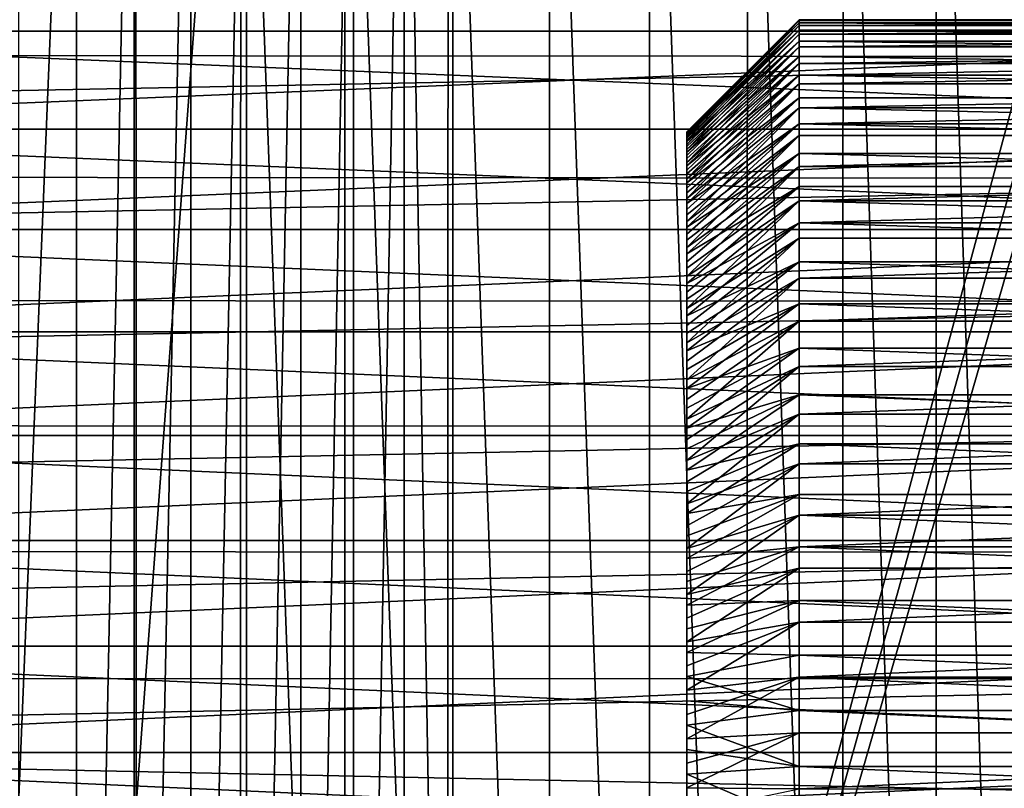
# Model space of a CAD drawing. Header units: metres. Extents: x -46 to 104, y -30 to 30.
# Tile 492 of 656: x 53.89 to 58.27, y 0.08 to 3.5. Entities that reach past the tile are written whole.
import ezdxf

# ---------------------------------------------------------------- set-up
doc = ezdxf.new("R2010")
doc.units = ezdxf.units.M
doc.layers.add('solid_26_000_502_XXX', color=7, linetype='CONTINUOUS')

msp = doc.modelspace()

# ---------------------------------------------------------------- linework, layer by layer
at = {"layer": 'solid_26_000_502_XXX'}
for points in [[(40.470669, -7.284587, 312.490692), (40.470669, 7.284587, 312.490692), (54.407833, 6.304637, 313.955566)], [(40.470669, -7.284587, 312.490692), (54.407833, 6.304637, 313.955566), (54.408039, 0, 313.955566)], [(54.14299, 6.284177, 318.963745), (53.885139, 6.304641, 318.928162), (53.885403, 0, 318.928192)], [(54.144535, -6.284054, 318.96402), (54.14299, 6.284177, 318.963745), (53.885403, 0, 318.928192)], [(54.144535, -6.284054, 318.96402), (54.399666, 6.263662, 319.016449), (54.14299, 6.284177, 318.963745)], [(54.875011, 6.273528, 314.017059), (54.408039, 0, 313.955566), (54.407833, 6.304637, 313.955566)], [(54.871288, -6.273777, 314.016449), (54.408039, 0, 313.955566), (54.875011, 6.273528, 314.017059)], [(55.335068, -6.242723, 314.102203), (54.871288, -6.273777, 314.016449), (54.875011, 6.273528, 314.017059)], [(55.335068, -6.242723, 314.102203), (54.875011, 6.273528, 314.017059), (55.338753, 6.242476, 314.102997)], [(54.144535, -6.284054, 318.96402), (54.401192, -6.263539, 319.016815), (54.399666, 6.263662, 319.016449)], [(54.401192, -6.263539, 319.016815), (54.652317, 6.243325, 319.085846), (54.399666, 6.263662, 319.016449)], [(54.401192, -6.263539, 319.016815), (54.65382, -6.243204, 319.086304), (54.652317, 6.243325, 319.085846)], [(54.65382, -6.243204, 319.086304), (54.899834, 6.223255, 319.1716), (54.652317, 6.243325, 319.085846)], [(54.65382, -6.243204, 319.086304), (54.901299, -6.223135, 319.17215), (54.899834, 6.223255, 319.1716)], [(54.901299, -6.223135, 319.17215), (55.14122, 6.203533, 319.273376), (54.899834, 6.223255, 319.1716)], [(55.793705, -6.211841, 314.212158), (55.335068, -6.242723, 314.102203), (55.338753, 6.242476, 314.102997)], [(55.793705, -6.211841, 314.212158), (55.338753, 6.242476, 314.102997), (55.797348, 6.211595, 314.213135)], [(54.901299, -6.223135, 319.17215), (55.142647, -6.203415, 319.274048), (55.14122, 6.203533, 319.273376)], [(55.142647, -6.203415, 319.274048), (55.375519, 6.184237, 319.390808), (55.14122, 6.203533, 319.273376)], [(55.142647, -6.203415, 319.274048), (55.3769, -6.184124, 319.391541), (55.375519, 6.184237, 319.390808)], [(55.3769, -6.184124, 319.391541), (55.601688, 6.165453, 319.523346), (55.375519, 6.184237, 319.390808)], [(56.245914, -6.181216, 314.345947), (55.793705, -6.211841, 314.212158), (55.797348, 6.211595, 314.213135)], [(56.245914, -6.181216, 314.345947), (55.797348, 6.211595, 314.213135), (56.249496, 6.180973, 314.347107)], [(56.690483, -6.150931, 314.503235), (56.245914, -6.181216, 314.345947), (56.249496, 6.180973, 314.347107)], [(56.690483, -6.150931, 314.503235), (56.249496, 6.180973, 314.347107), (56.694004, 6.150691, 314.504608)], [(55.3769, -6.184124, 319.391541), (55.603016, -6.165342, 319.52417), (55.601688, 6.165453, 319.523346)], [(55.601688, 6.165453, 319.523346), (55.818401, -6.147289, 319.670197), (55.818401, 6.147289, 319.670197)], [(55.603016, -6.165342, 319.52417), (55.818401, -6.147289, 319.670197), (55.601688, 6.165453, 319.523346)], [(59.05619, 5.904927, 322.022583), (55.818401, 6.147289, 319.670197), (55.818401, -6.147289, 319.670197)], [(57.126232, -6.121066, 314.683624), (56.690483, -6.150931, 314.503235), (56.694004, 6.150691, 314.504608)], [(57.126232, -6.121066, 314.683624), (56.694004, 6.150691, 314.504608), (57.129677, 6.120829, 314.68515)], [(57.551994, -6.091701, 314.886597), (57.126232, -6.121066, 314.683624), (57.129677, 6.120829, 314.68515)], [(57.551994, -6.091701, 314.886597), (57.129677, 6.120829, 314.68515), (57.555351, 6.091468, 314.888306)], [(57.966621, -6.062914, 315.111664), (57.551994, -6.091701, 314.886597), (57.555351, 6.091468, 314.888306)], [(57.966621, -6.062914, 315.111664), (57.555351, 6.091468, 314.888306), (57.969887, 6.062686, 315.113556)], [(58.368938, -6.034788, 315.358185), (57.966621, -6.062914, 315.111664), (57.969887, 6.062686, 315.113556)], [(58.368938, -6.034788, 315.358185), (57.969887, 6.062686, 315.113556), (58.372105, 6.034566, 315.360229)], [(59.175964, 5.893589, 322.109619), (59.05619, 5.904927, 322.022583), (55.818401, -6.147289, 319.670197)], [(59.2952, 5.877554, 322.196228), (59.175964, 5.893589, 322.109619), (55.818401, -6.147289, 319.670197)], [(59.2952, -5.877554, 322.196228), (59.2952, 5.877554, 322.196228), (55.818401, -6.147289, 319.670197)], [(61.599998, 3.86481, 288.237152), (34.599998, 3.352572, 288.049622), (34.599998, 3.886484, 288.245758)], [(61.599998, 3.86481, 307.762848), (34.599998, 3.886484, 307.754242), (34.599998, 3.352572, 307.950378)], [(61.599998, 3.86481, 288.237152), (61.599998, 3.333746, 288.043274), (34.599998, 3.352572, 288.049622)], [(61.599998, 3.333746, 307.956726), (61.599998, 3.86481, 307.762848), (34.599998, 3.352572, 307.950378)], [(61.599998, 3.873288, 290.65918), (51.099998, 3.873268, 290.65918), (51.099998, 3.447912, 290.450043)], [(61.599998, 3.447927, 290.450043), (61.599998, 3.873288, 290.65918), (51.099998, 3.447912, 290.450043)], [(61.599998, 3.873288, 305.34082), (61.599998, 3.447927, 305.549957), (51.099998, 3.873268, 305.34082)], [(61.599998, 3.447927, 305.549957), (51.099998, 3.447912, 305.549957), (51.099998, 3.873268, 305.34082)], [(57.359383, 3.4992, 297.925171), (56.859383, 2.998948, 297.920624), (56.859383, 2.999843, 298.030243)], [(57.359383, 3.484922, 297.675476), (56.859383, 2.998948, 297.920624), (57.359383, 3.4992, 297.925171)], [(57.359383, 3.4992, 297.925171), (56.859383, 2.999843, 298.030243), (56.859383, 2.996737, 298.139862)], [(57.359383, 3.4992, 297.925171), (56.859383, 2.996737, 298.139862), (57.359383, 3.495621, 298.175018)], [(57.359383, 3.495621, 298.175018), (56.859383, 2.996737, 298.139862), (56.859383, 2.989609, 298.24939)], [(57.359383, 3.495621, 298.175018), (56.859383, 2.989609, 298.24939), (56.859383, 2.9785, 298.358521)], [(57.359383, 3.495621, 298.175018), (56.859383, 2.9785, 298.358521), (57.359383, 3.474269, 298.423615)], [(57.359383, 3.484922, 297.675476), (56.859383, 2.985194, 297.702301), (56.859383, 2.994066, 297.81131)], [(57.359383, 3.45291, 297.427795), (56.859383, 2.985194, 297.702301), (57.359383, 3.484922, 297.675476)], [(57.359383, 3.484922, 297.675476), (56.859383, 2.994066, 297.81131), (56.859383, 2.998948, 297.920624)], [(57.359383, 3.474269, 298.423615), (56.859383, 2.9785, 298.358521), (56.859383, 2.963431, 298.46701)], [(57.359383, 3.474269, 298.423615), (56.859383, 2.963431, 298.46701), (56.859383, 2.944421, 298.574799)], [(57.359383, 3.474269, 298.423615), (56.859383, 2.944421, 298.574799), (57.359383, 3.435158, 298.670593)], [(57.359383, 3.4992, 297.925171), (63.017422, 3.499198, 297.925079), (63.017422, 3.484937, 297.675629)], [(57.359383, 3.484922, 297.675476), (57.359383, 3.4992, 297.925171), (63.017422, 3.484937, 297.675629)], [(57.359383, 3.4992, 297.925171), (63.017422, 3.495628, 298.174896), (63.017422, 3.499198, 297.925079)], [(57.359383, 3.4992, 297.925171), (57.359383, 3.495621, 298.175018), (63.017422, 3.495628, 298.174896)], [(57.359383, 3.474269, 298.423615), (63.017422, 3.474245, 298.423828), (63.017422, 3.495628, 298.174896)], [(57.359383, 3.495621, 298.175018), (57.359383, 3.474269, 298.423615), (63.017422, 3.495628, 298.174896)], [(57.359383, 3.484922, 297.675476), (63.017422, 3.484937, 297.675629), (63.017422, 3.452917, 297.427856)], [(57.359383, 3.45291, 297.427795), (57.359383, 3.484922, 297.675476), (63.017422, 3.452917, 297.427856)], [(57.359383, 3.474269, 298.423615), (57.359383, 3.435158, 298.670593), (63.017422, 3.474245, 298.423828)], [(57.359383, 3.435158, 298.670593), (63.017422, 3.435158, 298.670593), (63.017422, 3.474245, 298.423828)], [(61.599998, 3.447927, 290.450043), (51.099998, 3.447912, 290.450043), (51.099998, 3.011379, 290.265564)], [(61.599998, 3.011394, 290.265564), (61.599998, 3.447927, 290.450043), (51.099998, 3.011379, 290.265564)], [(61.599998, 3.447927, 305.549957), (61.599998, 3.011394, 305.734436), (51.099998, 3.447912, 305.549957)], [(61.599998, 3.011394, 305.734436), (51.099998, 3.011379, 305.734436), (51.099998, 3.447912, 305.549957)], [(57.359383, 3.45291, 297.427795), (56.859383, 2.955484, 297.485107), (56.859383, 2.972329, 297.593506)], [(57.359383, 3.403346, 297.183167), (56.859383, 2.955484, 297.485107), (57.359383, 3.45291, 297.427795)], [(57.359383, 3.45291, 297.427795), (56.859383, 2.972329, 297.593506), (56.859383, 2.985194, 297.702301)], [(57.359383, 3.435158, 298.670593), (56.859383, 2.944421, 298.574799), (56.859383, 2.921494, 298.681824)], [(57.359383, 3.435158, 298.670593), (56.859383, 2.921494, 298.681824), (57.359383, 3.378515, 298.914124)], [(57.359383, 3.45291, 297.427795), (63.017422, 3.452917, 297.427856), (63.017422, 3.403302, 297.182983)], [(57.359383, 3.403346, 297.183167), (57.359383, 3.45291, 297.427795), (63.017422, 3.403302, 297.182983)], [(57.359383, 3.378515, 298.914124), (63.017422, 3.378566, 298.91394), (63.017422, 3.435158, 298.670593)], [(57.359383, 3.435158, 298.670593), (57.359383, 3.378515, 298.914124), (63.017422, 3.435158, 298.670593)], [(57.359383, 3.403346, 297.183167), (56.859383, 2.909943, 297.270477), (56.859383, 2.93468, 297.377411)], [(57.359383, 3.336324, 296.9422), (56.859383, 2.909943, 297.270477), (57.359383, 3.403346, 297.183167)], [(57.359383, 3.403346, 297.183167), (56.859383, 2.93468, 297.377411), (56.859383, 2.955484, 297.485107)], [(57.359383, 3.378515, 298.914124), (56.859383, 2.921494, 298.681824), (56.859383, 2.89466, 298.787994)], [(57.359383, 3.378515, 298.914124), (56.859383, 2.89466, 298.787994), (56.859383, 2.863914, 298.89328)], [(57.359383, 3.378515, 298.914124), (56.859383, 2.863914, 298.89328), (57.359383, 3.304804, 299.152496)], [(57.359383, 3.403346, 297.183167), (63.017422, 3.403302, 297.182983), (63.017422, 3.336345, 296.942261)], [(57.359383, 3.336324, 296.9422), (57.359383, 3.403346, 297.183167), (63.017422, 3.336345, 296.942261)], [(57.359383, 3.304804, 299.152496), (63.017422, 3.304758, 299.152649), (63.017422, 3.378566, 298.91394)], [(57.359383, 3.378515, 298.914124), (57.359383, 3.304804, 299.152496), (63.017422, 3.378566, 298.91394)], [(61.599998, 3.333746, 288.043274), (34.599998, 2.809074, 287.882721), (34.599998, 3.352572, 288.049622)], [(61.599998, 3.333746, 307.956726), (34.599998, 3.352572, 307.950378), (34.599998, 2.809074, 308.117279)], [(61.599998, 3.333746, 288.043274), (61.599998, 2.793018, 287.878296), (34.599998, 2.809074, 287.882721)], [(61.599998, 2.793018, 308.121704), (61.599998, 3.333746, 307.956726), (34.599998, 2.809074, 308.117279)], [(57.359383, 3.336324, 296.9422), (56.859383, 2.848976, 297.06015), (56.859383, 2.881377, 297.164734)], [(57.359383, 3.252322, 296.706787), (56.859383, 2.848976, 297.06015), (57.359383, 3.336324, 296.9422)], [(57.359383, 3.336324, 296.9422), (56.859383, 2.881377, 297.164734), (56.859383, 2.909943, 297.270477)], [(57.359383, 3.336324, 296.9422), (63.017422, 3.336345, 296.942261), (63.017422, 3.252387, 296.70694)], [(57.359383, 3.252322, 296.706787), (57.359383, 3.336324, 296.9422), (63.017422, 3.252387, 296.70694)], [(57.359383, 3.304804, 299.152496), (56.859383, 2.863914, 298.89328), (56.859383, 2.829327, 298.997437)], [(57.359383, 3.304804, 299.152496), (56.859383, 2.829327, 298.997437), (56.859383, 2.790976, 299.100189)], [(57.359383, 3.304804, 299.152496), (56.859383, 2.790976, 299.100189), (57.359383, 3.214154, 299.385345)], [(57.359383, 3.304804, 299.152496), (57.359383, 3.214154, 299.385345), (63.017422, 3.304758, 299.152649)], [(57.359383, 3.214154, 299.385345), (63.017422, 3.21411, 299.385468), (63.017422, 3.304758, 299.152649)], [(57.359383, 3.252322, 296.706787), (56.859383, 2.772858, 296.854889), (56.859383, 2.812804, 296.956848)], [(57.359383, 3.151937, 296.478394), (56.859383, 2.772858, 296.854889), (57.359383, 3.252322, 296.706787)], [(57.359383, 3.252322, 296.706787), (56.859383, 2.812804, 296.956848), (56.859383, 2.848976, 297.06015)], [(57.359383, 3.252322, 296.706787), (63.017422, 3.252387, 296.70694), (63.017422, 3.151855, 296.47821)], [(57.359383, 3.151937, 296.478394), (57.359383, 3.252322, 296.706787), (63.017422, 3.151855, 296.47821)], [(57.359383, 3.214154, 299.385345), (56.859383, 2.790976, 299.100189), (56.859383, 2.748914, 299.201447)], [(57.359383, 3.214154, 299.385345), (56.859383, 2.748914, 299.201447), (56.859383, 2.703285, 299.300873)], [(57.359383, 3.214154, 299.385345), (56.859383, 2.703285, 299.300873), (57.359383, 3.107008, 299.611359)], [(57.359383, 3.214154, 299.385345), (57.359383, 3.107008, 299.611359), (63.017422, 3.21411, 299.385468)], [(57.359383, 3.107008, 299.611359), (63.017422, 3.107083, 299.611237), (63.017422, 3.21411, 299.385468)], [(57.359383, 3.151937, 296.478394), (56.859383, 2.681774, 296.655365), (56.859383, 2.729177, 296.754395)], [(57.359383, 3.035285, 296.257294), (56.859383, 2.681774, 296.655365), (57.359383, 3.151937, 296.478394)], [(57.359383, 3.151937, 296.478394), (56.859383, 2.729177, 296.754395), (56.859383, 2.772858, 296.854889)], [(57.359383, 3.035285, 296.257294), (57.359383, 3.151937, 296.478394), (63.017422, 3.151855, 296.47821)], [(57.359383, 3.035285, 296.257294), (63.017422, 3.151855, 296.47821), (63.017422, 3.035262, 296.257233)], [(57.359383, 3.107008, 299.611359), (56.859383, 2.703285, 299.300873), (56.859383, 2.65406, 299.39856)], [(57.359383, 3.107008, 299.611359), (56.859383, 2.65406, 299.39856), (56.859383, 2.601226, 299.494507)], [(57.359383, 3.107008, 299.611359), (56.859383, 2.601226, 299.494507), (57.359383, 2.9842, 299.828796)], [(57.359383, 3.107008, 299.611359), (63.017422, 2.984223, 299.828766), (63.017422, 3.107083, 299.611237)], [(57.359383, 3.107008, 299.611359), (57.359383, 2.9842, 299.828796), (63.017422, 2.984223, 299.828766)], [(57.359383, 3.035285, 296.257294), (56.859383, 2.576372, 296.463013), (56.859383, 2.63084, 296.558228)], [(57.359383, 2.903094, 296.044983), (56.859383, 2.576372, 296.463013), (57.359383, 3.035285, 296.257294)], [(57.359383, 3.035285, 296.257294), (56.859383, 2.63084, 296.558228), (56.859383, 2.681774, 296.655365)], [(57.359383, 3.035285, 296.257294), (63.017422, 3.035262, 296.257233), (63.017422, 2.903202, 296.045166)], [(57.359383, 2.903094, 296.044983), (57.359383, 3.035285, 296.257294), (63.017422, 2.903202, 296.045166)], [(61.599998, 3.011394, 290.265564), (51.099998, 3.011379, 290.265564), (51.099998, 2.564754, 290.106201)], [(61.599998, 2.564769, 290.106201), (61.599998, 3.011394, 290.265564), (51.099998, 2.564754, 290.106201)], [(61.599998, 3.011394, 305.734436), (61.599998, 2.564769, 305.893799), (51.099998, 3.011379, 305.734436)], [(61.599998, 2.564769, 305.893799), (51.099998, 2.564754, 305.893799), (51.099998, 3.011379, 305.734436)], [(56.859383, 2.790976, 299.100189), (56.859383, 2.999843, 298.030243), (56.859383, 2.998948, 297.920624)], [(56.859383, 2.829327, 298.997437), (56.859383, 2.996737, 298.139862), (56.859383, 2.999843, 298.030243)], [(56.859383, 2.790976, 299.100189), (56.859383, 2.829327, 298.997437), (56.859383, 2.999843, 298.030243)], [(56.859383, 2.748914, 299.201447), (56.859383, 2.998948, 297.920624), (56.859383, 2.994066, 297.81131)], [(56.859383, 2.748914, 299.201447), (56.859383, 2.790976, 299.100189), (56.859383, 2.998948, 297.920624)], [(56.859383, 2.863914, 298.89328), (56.859383, 2.989609, 298.24939), (56.859383, 2.996737, 298.139862)], [(56.859383, 2.829327, 298.997437), (56.859383, 2.863914, 298.89328), (56.859383, 2.996737, 298.139862)], [(56.859383, 2.703285, 299.300873), (56.859383, 2.994066, 297.81131), (56.859383, 2.985194, 297.702301)], [(56.859383, 2.703285, 299.300873), (56.859383, 2.748914, 299.201447), (56.859383, 2.994066, 297.81131)], [(56.859383, 2.89466, 298.787994), (56.859383, 2.9785, 298.358521), (56.859383, 2.989609, 298.24939)], [(56.859383, 2.863914, 298.89328), (56.859383, 2.89466, 298.787994), (56.859383, 2.989609, 298.24939)], [(56.859383, 2.65406, 299.39856), (56.859383, 2.985194, 297.702301), (56.859383, 2.972329, 297.593506)], [(56.859383, 2.65406, 299.39856), (56.859383, 2.703285, 299.300873), (56.859383, 2.985194, 297.702301)], [(57.359383, 2.9842, 299.828796), (56.859383, 2.601226, 299.494507), (56.859383, 2.544849, 299.588623)], [(57.359383, 2.9842, 299.828796), (56.859383, 2.544849, 299.588623), (56.859383, 2.485067, 299.680603)], [(57.359383, 2.9842, 299.828796), (56.859383, 2.485067, 299.680603), (57.359383, 2.846264, 300.036865)], [(57.359383, 2.846264, 300.036865), (63.017422, 2.846157, 300.037018), (63.017422, 2.984223, 299.828766)], [(57.359383, 2.9842, 299.828796), (57.359383, 2.846264, 300.036865), (63.017422, 2.984223, 299.828766)], [(56.859383, 2.921494, 298.681824), (56.859383, 2.963431, 298.46701), (56.859383, 2.9785, 298.358521)], [(56.859383, 2.89466, 298.787994), (56.859383, 2.921494, 298.681824), (56.859383, 2.9785, 298.358521)], [(56.859383, 2.601226, 299.494507), (56.859383, 2.972329, 297.593506), (56.859383, 2.955484, 297.485107)], [(56.859383, 2.601226, 299.494507), (56.859383, 2.65406, 299.39856), (56.859383, 2.972329, 297.593506)], [(56.859383, 2.921494, 298.681824), (56.859383, 2.944421, 298.574799), (56.859383, 2.963431, 298.46701)], [(56.859383, 2.544849, 299.588623), (56.859383, 2.955484, 297.485107), (56.859383, 2.93468, 297.377411)], [(56.859383, 2.544849, 299.588623), (56.859383, 2.601226, 299.494507), (56.859383, 2.955484, 297.485107)], [(56.859383, 2.485067, 299.680603), (56.859383, 2.93468, 297.377411), (56.859383, 2.909943, 297.270477)], [(56.859383, 2.485067, 299.680603), (56.859383, 2.544849, 299.588623), (56.859383, 2.93468, 297.377411)], [(56.859383, 2.421927, 299.770386), (56.859383, 2.909943, 297.270477), (56.859383, 2.881377, 297.164734)], [(56.859383, 2.421927, 299.770386), (56.859383, 2.485067, 299.680603), (56.859383, 2.909943, 297.270477)], [(57.359383, 2.903094, 296.044983), (56.859383, 2.457501, 296.279327), (56.859383, 2.518595, 296.370056)], [(57.359383, 2.756398, 295.843079), (56.859383, 2.457501, 296.279327), (57.359383, 2.903094, 296.044983)], [(57.359383, 2.903094, 296.044983), (56.859383, 2.518595, 296.370056), (56.859383, 2.576372, 296.463013)], [(57.359383, 2.903094, 296.044983), (63.017422, 2.903202, 296.045166), (63.017422, 2.756348, 295.843018)], [(57.359383, 2.756398, 295.843079), (57.359383, 2.903094, 296.044983), (63.017422, 2.756348, 295.843018)], [(56.859383, 2.355688, 299.857605), (56.859383, 2.881377, 297.164734), (56.859383, 2.848976, 297.06015)], [(56.859383, 2.355688, 299.857605), (56.859383, 2.421927, 299.770386), (56.859383, 2.881377, 297.164734)], [(56.859383, 2.286331, 299.942352), (56.859383, 2.848976, 297.06015), (56.859383, 2.812804, 296.956848)], [(56.859383, 2.286331, 299.942352), (56.859383, 2.355688, 299.857605), (56.859383, 2.848976, 297.06015)], [(61.599998, 2.793018, 287.878296), (34.599998, 2.257179, 287.745483), (34.599998, 2.809074, 287.882721)], [(61.599998, 2.793018, 308.121704), (34.599998, 2.809074, 308.117279), (34.599998, 2.257179, 308.254517)], [(57.359383, 2.846264, 300.036865), (56.859383, 2.485067, 299.680603), (56.859383, 2.421927, 299.770386)], [(57.359383, 2.846264, 300.036865), (56.859383, 2.421927, 299.770386), (56.859383, 2.355688, 299.857605)], [(57.359383, 2.846264, 300.036865), (56.859383, 2.355688, 299.857605), (57.359383, 2.693542, 300.234924)], [(56.859383, 2.213971, 300.024445), (56.859383, 2.812804, 296.956848), (56.859383, 2.772858, 296.854889)], [(56.859383, 2.213971, 300.024445), (56.859383, 2.286331, 299.942352), (56.859383, 2.812804, 296.956848)], [(57.359383, 2.846264, 300.036865), (57.359383, 2.693542, 300.234924), (63.017422, 2.846157, 300.037018)], [(57.359383, 2.693542, 300.234924), (63.017422, 2.693587, 300.234863), (63.017422, 2.846157, 300.037018)], [(61.599998, 2.793018, 287.878296), (61.599998, 2.244193, 287.742645), (34.599998, 2.257179, 287.745483)], [(61.599998, 2.244193, 308.257355), (61.599998, 2.793018, 308.121704), (34.599998, 2.257179, 308.254517)], [(56.859383, 2.13861, 300.103882), (56.859383, 2.772858, 296.854889), (56.859383, 2.729177, 296.754395)], [(56.859383, 2.13861, 300.103882), (56.859383, 2.213971, 300.024445), (56.859383, 2.772858, 296.854889)], [(57.359383, 2.756398, 295.843079), (56.859383, 2.325352, 296.104553), (56.859383, 2.39309, 296.190826)], [(57.359383, 2.595547, 295.652008), (56.859383, 2.325352, 296.104553), (57.359383, 2.756398, 295.843079)], [(57.359383, 2.756398, 295.843079), (56.859383, 2.39309, 296.190826), (56.859383, 2.457501, 296.279327)], [(56.859383, 2.060333, 300.180603), (56.859383, 2.729177, 296.754395), (56.859383, 2.681774, 296.655365)], [(56.859383, 2.060333, 300.180603), (56.859383, 2.13861, 300.103882), (56.859383, 2.729177, 296.754395)], [(57.359383, 2.595547, 295.652008), (57.359383, 2.756398, 295.843079), (63.017422, 2.756348, 295.843018)], [(57.359383, 2.595547, 295.652008), (63.017422, 2.756348, 295.843018), (63.017422, 2.595448, 295.651886)], [(57.359383, 2.693542, 300.234924), (56.859383, 2.355688, 299.857605), (56.859383, 2.286331, 299.942352)], [(57.359383, 2.693542, 300.234924), (56.859383, 2.286331, 299.942352), (56.859383, 2.213971, 300.024445)], [(57.359383, 2.693542, 300.234924), (56.859383, 2.213971, 300.024445), (57.359383, 2.527169, 300.421448)], [(56.859383, 1.979167, 300.254517), (56.859383, 2.681774, 296.655365), (56.859383, 2.63084, 296.558228)], [(56.859383, 1.979167, 300.254517), (56.859383, 2.060333, 300.180603), (56.859383, 2.681774, 296.655365)], [(57.359383, 2.693542, 300.234924), (63.017422, 2.527291, 300.421326), (63.017422, 2.693587, 300.234863)], [(57.359383, 2.693542, 300.234924), (57.359383, 2.527169, 300.421448), (63.017422, 2.527291, 300.421326)], [(56.859383, 1.895449, 300.325348), (56.859383, 2.63084, 296.558228), (56.859383, 2.576372, 296.463013)], [(56.859383, 1.895449, 300.325348), (56.859383, 1.979167, 300.254517), (56.859383, 2.63084, 296.558228)], [(57.359383, 2.595547, 295.652008), (56.859383, 2.180595, 295.939667), (56.859383, 2.254524, 296.020844)], [(57.359383, 2.421229, 295.472626), (56.859383, 2.180595, 295.939667), (57.359383, 2.595547, 295.652008)], [(57.359383, 2.595547, 295.652008), (56.859383, 2.254524, 296.020844), (56.859383, 2.325352, 296.104553)], [(57.359383, 2.595547, 295.652008), (63.017422, 2.595448, 295.651886), (63.017422, 2.421322, 295.472717)], [(57.359383, 2.421229, 295.472626), (57.359383, 2.595547, 295.652008), (63.017422, 2.421322, 295.472717)], [(61.599998, 2.564769, 290.106201), (51.099998, 2.564754, 290.106201), (51.099998, 2.110002, 289.972687)], [(61.599998, 2.110012, 289.972687), (61.599998, 2.564769, 290.106201), (51.099998, 2.110002, 289.972687)], [(61.599998, 2.564769, 305.893799), (61.599998, 2.110012, 306.027313), (51.099998, 2.564754, 305.893799)], [(61.599998, 2.110012, 306.027313), (51.099998, 2.110002, 306.027313), (51.099998, 2.564754, 305.893799)], [(56.859383, 1.80917, 300.393097), (56.859383, 2.576372, 296.463013), (56.859383, 2.518595, 296.370056)], [(56.859383, 1.80917, 300.393097), (56.859383, 1.895449, 300.325348), (56.859383, 2.576372, 296.463013)], [(57.359383, 2.527169, 300.421448), (56.859383, 2.213971, 300.024445), (56.859383, 2.13861, 300.103882)], [(57.359383, 2.527169, 300.421448), (56.859383, 2.13861, 300.103882), (56.859383, 2.060333, 300.180603)], [(57.359383, 2.527169, 300.421448), (56.859383, 2.060333, 300.180603), (57.359383, 2.348255, 300.595337)], [(56.859383, 1.720671, 300.457489), (56.859383, 2.518595, 296.370056), (56.859383, 2.457501, 296.279327)], [(56.859383, 1.720671, 300.457489), (56.859383, 1.80917, 300.393097), (56.859383, 2.518595, 296.370056)], [(57.359383, 2.348255, 300.595337), (63.017422, 2.348116, 300.595459), (63.017422, 2.527291, 300.421326)], [(57.359383, 2.527169, 300.421448), (57.359383, 2.348255, 300.595337), (63.017422, 2.527291, 300.421326)], [(56.859383, 1.629939, 300.518585), (56.859383, 2.457501, 296.279327), (56.859383, 2.39309, 296.190826)], [(56.859383, 1.629939, 300.518585), (56.859383, 1.720671, 300.457489), (56.859383, 2.457501, 296.279327)], [(57.359383, 2.421229, 295.472626), (56.859383, 2.024434, 295.786041), (56.859383, 2.103891, 295.861389)], [(57.359383, 2.234771, 295.306335), (56.859383, 2.024434, 295.786041), (57.359383, 2.421229, 295.472626)], [(57.359383, 2.421229, 295.472626), (56.859383, 2.103891, 295.861389), (56.859383, 2.180595, 295.939667)], [(57.359383, 2.421229, 295.472626), (63.017422, 2.421322, 295.472717), (63.017422, 2.234858, 295.306427)], [(57.359383, 2.234771, 295.306335), (57.359383, 2.421229, 295.472626), (63.017422, 2.234858, 295.306427)], [(56.859383, 1.536973, 300.576385), (56.859383, 2.39309, 296.190826), (56.859383, 2.325352, 296.104553)], [(56.859383, 1.536973, 300.576385), (56.859383, 1.629939, 300.518585), (56.859383, 2.39309, 296.190826)], [(57.359383, 2.348255, 300.595337), (56.859383, 2.060333, 300.180603), (56.859383, 1.979167, 300.254517)], [(57.359383, 2.348255, 300.595337), (56.859383, 1.979167, 300.254517), (56.859383, 1.895449, 300.325348)], [(57.359383, 2.348255, 300.595337), (56.859383, 1.895449, 300.325348), (57.359383, 2.157013, 300.756317)], [(56.859383, 1.441758, 300.630829), (56.859383, 2.325352, 296.104553), (56.859383, 2.254524, 296.020844)], [(56.859383, 1.441758, 300.630829), (56.859383, 1.536973, 300.576385), (56.859383, 2.325352, 296.104553)], [(57.359383, 2.348255, 300.595337), (57.359383, 2.157013, 300.756317), (63.017422, 2.348116, 300.595459)], [(57.359383, 2.157013, 300.756317), (63.017422, 2.156976, 300.756348), (63.017422, 2.348116, 300.595459)], [(61.599998, 2.244193, 287.742645), (34.599998, 1.698677, 287.638306), (34.599998, 2.257179, 287.745483)], [(61.599998, 2.244193, 308.257355), (34.599998, 2.257179, 308.254517), (34.599998, 1.698677, 308.361694)], [(61.599998, 2.244193, 287.742645), (61.599998, 1.688862, 287.636719), (34.599998, 1.698677, 287.638306)], [(61.599998, 1.688862, 308.363281), (61.599998, 2.244193, 308.257355), (34.599998, 1.698677, 308.361694)], [(56.859383, 1.344645, 300.681763), (56.859383, 2.254524, 296.020844), (56.859383, 2.180595, 295.939667)], [(56.859383, 1.344645, 300.681763), (56.859383, 1.441758, 300.630829), (56.859383, 2.254524, 296.020844)], [(57.359383, 2.234771, 295.306335), (56.859383, 1.857618, 295.644318), (56.859383, 1.942342, 295.713684)], [(57.359383, 2.037166, 295.153961), (56.859383, 1.857618, 295.644318), (57.359383, 2.234771, 295.306335)], [(57.359383, 2.234771, 295.306335), (56.859383, 1.942342, 295.713684), (56.859383, 2.024434, 295.786041)], [(57.359383, 2.234771, 295.306335), (63.017422, 2.234858, 295.306427), (63.017422, 2.037006, 295.153839)], [(57.359383, 2.037166, 295.153961), (57.359383, 2.234771, 295.306335), (63.017422, 2.037006, 295.153839)], [(56.859383, 1.245617, 300.729187), (56.859383, 2.180595, 295.939667), (56.859383, 2.103891, 295.861389)], [(56.859383, 1.245617, 300.729187), (56.859383, 1.344645, 300.681763), (56.859383, 2.180595, 295.939667)], [(57.359383, 2.157013, 300.756317), (56.859383, 1.895449, 300.325348), (56.859383, 1.80917, 300.393097)], [(57.359383, 2.157013, 300.756317), (56.859383, 1.80917, 300.393097), (56.859383, 1.720671, 300.457489)], [(57.359383, 2.157013, 300.756317), (56.859383, 1.720671, 300.457489), (57.359383, 1.954685, 300.90332)], [(57.359383, 2.157013, 300.756317), (57.359383, 1.954685, 300.90332), (63.017422, 2.156976, 300.756348)], [(57.359383, 1.954685, 300.90332), (63.017422, 1.954845, 300.903198), (63.017422, 2.156976, 300.756348)], [(61.599998, 2.110012, 289.972687), (51.099998, 2.110002, 289.972687), (51.099998, 1.648387, 289.865326)], [(61.599998, 1.648396, 289.865326), (61.599998, 2.110012, 289.972687), (51.099998, 1.648387, 289.865326)], [(61.599998, 2.110012, 306.027313), (61.599998, 1.648396, 306.134674), (51.099998, 2.110002, 306.027313)], [(61.599998, 1.648396, 306.134674), (51.099998, 1.648387, 306.134674), (51.099998, 2.110002, 306.027313)], [(56.859383, 1.145106, 300.772858), (56.859383, 2.103891, 295.861389), (56.859383, 2.024434, 295.786041)], [(56.859383, 1.145106, 300.772858), (56.859383, 1.245617, 300.729187), (56.859383, 2.103891, 295.861389)], [(57.359383, 2.037166, 295.153961), (56.859383, 1.680597, 295.514923), (56.859383, 1.770383, 295.578064)], [(57.359383, 1.828753, 295.015778), (56.859383, 1.680597, 295.514923), (57.359383, 2.037166, 295.153961)], [(57.359383, 2.037166, 295.153961), (56.859383, 1.770383, 295.578064), (56.859383, 1.857618, 295.644318)], [(56.859383, 1.043139, 300.812805), (56.859383, 2.024434, 295.786041), (56.859383, 1.942342, 295.713684)], [(56.859383, 1.043139, 300.812805), (56.859383, 1.145106, 300.772858), (56.859383, 2.024434, 295.786041)], [(57.359383, 2.037166, 295.153961), (63.017422, 2.037006, 295.153839), (63.017422, 1.828773, 295.015778)], [(57.359383, 1.828753, 295.015778), (57.359383, 2.037166, 295.153961), (63.017422, 1.828773, 295.015778)], [(57.359383, 1.954685, 300.90332), (56.859383, 1.720671, 300.457489), (56.859383, 1.629939, 300.518585)], [(57.359383, 1.954685, 300.90332), (56.859383, 1.629939, 300.518585), (56.859383, 1.536973, 300.576385)], [(57.359383, 1.954685, 300.90332), (56.859383, 1.536973, 300.576385), (57.359383, 1.742823, 301.035217)], [(56.859383, 0.93986, 300.848969), (56.859383, 1.942342, 295.713684), (56.859383, 1.857618, 295.644318)], [(56.859383, 0.93986, 300.848969), (56.859383, 1.043139, 300.812805), (56.859383, 1.942342, 295.713684)], [(57.359383, 1.742823, 301.035217), (63.017422, 1.742752, 301.035248), (63.017422, 1.954845, 300.903198)], [(57.359383, 1.954685, 300.90332), (57.359383, 1.742823, 301.035217), (63.017422, 1.954845, 300.903198)], [(56.859383, 0.835271, 300.881378), (56.859383, 1.857618, 295.644318), (56.859383, 1.770383, 295.578064)], [(56.859383, 0.835271, 300.881378), (56.859383, 0.93986, 300.848969), (56.859383, 1.857618, 295.644318)], [(57.359383, 1.828753, 295.015778), (56.859383, 1.494521, 295.398773), (56.859383, 1.588629, 295.455139)], [(57.359383, 1.611049, 294.892822), (56.859383, 1.494521, 295.398773), (57.359383, 1.828753, 295.015778)], [(57.359383, 1.828753, 295.015778), (56.859383, 1.588629, 295.455139), (56.859383, 1.680597, 295.514923)], [(57.359383, 1.828753, 295.015778), (63.017422, 1.828773, 295.015778), (63.017422, 1.611222, 294.892914)], [(57.359383, 1.611049, 294.892822), (57.359383, 1.828753, 295.015778), (63.017422, 1.611222, 294.892914)], [(56.859383, 0.729529, 300.909943), (56.859383, 1.770383, 295.578064), (56.859383, 1.680597, 295.514923)], [(56.859383, 0.729529, 300.909943), (56.859383, 0.835271, 300.881378), (56.859383, 1.770383, 295.578064)], [(57.359383, 1.742823, 301.035217), (56.859383, 1.536973, 300.576385), (56.859383, 1.441758, 300.630829)], [(57.359383, 1.742823, 301.035217), (56.859383, 1.441758, 300.630829), (56.859383, 1.344645, 300.681763)], [(57.359383, 1.742823, 301.035217), (56.859383, 1.344645, 300.681763), (57.359383, 1.521911, 301.151794)], [(57.359383, 1.742823, 301.035217), (57.359383, 1.521911, 301.151794), (63.017422, 1.742752, 301.035248)], [(57.359383, 1.521911, 301.151794), (63.017422, 1.521779, 301.151855), (63.017422, 1.742752, 301.035248)], [(61.599998, 1.688862, 287.636719), (34.599998, 1.135308, 287.561554), (34.599998, 1.698677, 287.638306)], [(61.599998, 1.688862, 308.363281), (34.599998, 1.698677, 308.361694), (34.599998, 1.135308, 308.438446)], [(61.599998, 1.688862, 287.636719), (61.599998, 1.128636, 287.560822), (34.599998, 1.135308, 287.561554)], [(61.599998, 1.128636, 308.439178), (61.599998, 1.688862, 308.363281), (34.599998, 1.135308, 308.438446)], [(56.859383, 0.622589, 300.934692), (56.859383, 1.680597, 295.514923), (56.859383, 1.588629, 295.455139)], [(56.859383, 0.622589, 300.934692), (56.859383, 0.729529, 300.909943), (56.859383, 1.680597, 295.514923)], [(61.599998, 1.648396, 289.865326), (51.099998, 1.648387, 289.865326), (51.099998, 1.181119, 289.784485)], [(61.599998, 1.181126, 289.784454), (61.599998, 1.648396, 289.865326), (51.099998, 1.181119, 289.784485)], [(61.599998, 1.648396, 306.134674), (61.599998, 1.181126, 306.215546), (51.099998, 1.648387, 306.134674)], [(61.599998, 1.181126, 306.215546), (51.099998, 1.181119, 306.215515), (51.099998, 1.648387, 306.134674)], [(57.359383, 1.611049, 294.892822), (56.859383, 1.300876, 295.296722), (56.859383, 1.398562, 295.345947)], [(57.359383, 1.385607, 294.78595), (56.859383, 1.300876, 295.296722), (57.359383, 1.611049, 294.892822)], [(57.359383, 1.611049, 294.892822), (56.859383, 1.398562, 295.345947), (56.859383, 1.494521, 295.398773)], [(56.859383, 0.514889, 300.955475), (56.859383, 1.588629, 295.455139), (56.859383, 1.494521, 295.398773)], [(56.859383, 0.514889, 300.955475), (56.859383, 0.622589, 300.934692), (56.859383, 1.588629, 295.455139)], [(57.359383, 1.611049, 294.892822), (63.017422, 1.611222, 294.892914), (63.017422, 1.38546, 294.785889)], [(57.359383, 1.385607, 294.78595), (57.359383, 1.611049, 294.892822), (63.017422, 1.38546, 294.785889)], [(57.359383, 1.521911, 301.151794), (56.859383, 1.344645, 300.681763), (56.859383, 1.245617, 300.729187)], [(57.359383, 1.521911, 301.151794), (56.859383, 1.245617, 300.729187), (56.859383, 1.145106, 300.772858)], [(57.359383, 1.521911, 301.151794), (56.859383, 1.145106, 300.772858), (57.359383, 1.29293, 301.252441)], [(56.859383, 0.406487, 300.972321), (56.859383, 1.494521, 295.398773), (56.859383, 1.398562, 295.345947)], [(56.859383, 0.406487, 300.972321), (56.859383, 0.514889, 300.955475), (56.859383, 1.494521, 295.398773)], [(57.359383, 1.521911, 301.151794), (57.359383, 1.29293, 301.252441), (63.017422, 1.521779, 301.151855)], [(57.359383, 1.29293, 301.252441), (63.017422, 1.293051, 301.25238), (63.017422, 1.521779, 301.151855)], [(56.859383, 0.297702, 300.985199), (56.859383, 1.398562, 295.345947), (56.859383, 1.300876, 295.296722)], [(56.859383, 0.297702, 300.985199), (56.859383, 0.406487, 300.972321), (56.859383, 1.398562, 295.345947)], [(57.359383, 1.385607, 294.78595), (56.859383, 1.100196, 295.209015), (56.859383, 1.201443, 295.251099)], [(57.359383, 1.152723, 294.695282), (56.859383, 1.100196, 295.209015), (57.359383, 1.385607, 294.78595)], [(57.359383, 1.385607, 294.78595), (56.859383, 1.201443, 295.251099), (56.859383, 1.300876, 295.296722)], [(57.359383, 1.152723, 294.695282), (57.359383, 1.385607, 294.78595), (63.017422, 1.38546, 294.785889)], [(57.359383, 1.152723, 294.695282), (63.017422, 1.38546, 294.785889), (63.017422, 1.152638, 294.695251)], [(56.859383, 0.188675, 300.99408), (56.859383, 1.300876, 295.296722), (56.859383, 1.201443, 295.251099)], [(56.859383, 0.188675, 300.99408), (56.859383, 0.297702, 300.985199), (56.859383, 1.300876, 295.296722)], [(57.359383, 1.29293, 301.252441), (56.859383, 1.145106, 300.772858), (56.859383, 1.043139, 300.812805)], [(57.359383, 1.29293, 301.252441), (56.859383, 1.043139, 300.812805), (56.859383, 0.93986, 300.848969)], [(57.359383, 1.29293, 301.252441), (56.859383, 0.93986, 300.848969), (57.359383, 1.057626, 301.336365)], [(57.359383, 1.29293, 301.252441), (63.017422, 1.057734, 301.336334), (63.017422, 1.293051, 301.25238)], [(57.359383, 1.29293, 301.252441), (57.359383, 1.057626, 301.336365), (63.017422, 1.057734, 301.336334)], [(56.859383, 0.079382, 300.998962), (56.859383, 1.201443, 295.251099), (56.859383, 1.100196, 295.209015)], [(56.859383, 0.079382, 300.998962), (56.859383, 0.188675, 300.99408), (56.859383, 1.201443, 295.251099)], [(61.599998, 1.181126, 289.784454), (51.099998, 1.181119, 289.784485), (51.099998, 0.710271, 289.730438)], [(61.599998, 0.710274, 289.730438), (61.599998, 1.181126, 289.784454), (51.099998, 0.710271, 289.730438)], [(61.599998, 1.181126, 306.215546), (61.599998, 0.710274, 306.269562), (51.099998, 1.181119, 306.215515)], [(61.599998, 0.710274, 306.269562), (51.099998, 0.710271, 306.269562), (51.099998, 1.181119, 306.215515)], [(57.359383, 1.152723, 294.695282), (56.859383, 0.893286, 295.136078), (56.859383, 0.99745, 295.170685)], [(57.359383, 0.913773, 294.621399), (56.859383, 0.893286, 295.136078), (57.359383, 1.152723, 294.695282)], [(57.359383, 1.152723, 294.695282), (56.859383, 0.99745, 295.170685), (56.859383, 1.100196, 295.209015)], [(57.359383, 1.152723, 294.695282), (63.017422, 1.152638, 294.695251), (63.017422, 0.913942, 294.621429)], [(57.359383, 0.913773, 294.621399), (57.359383, 1.152723, 294.695282), (63.017422, 0.913942, 294.621429)], [(61.599998, 1.128636, 287.560822), (34.599998, 0.568401, 287.515411), (34.599998, 1.135308, 287.561554)], [(61.599998, 1.128636, 308.439178), (34.599998, 1.135308, 308.438446), (34.599998, 0.568401, 308.484589)], [(61.599998, 1.128636, 287.560822), (61.599998, 0.565137, 287.515228), (34.599998, 0.568401, 287.515411)], [(61.599998, 0.565137, 308.484772), (61.599998, 1.128636, 308.439178), (34.599998, 0.568401, 308.484589)], [(56.859383, -0.030251, 300.999847), (56.859383, 1.100196, 295.209015), (56.859383, 0.99745, 295.170685)], [(56.859383, -0.030251, 300.999847), (56.859383, 0.079382, 300.998962), (56.859383, 1.100196, 295.209015)], [(57.359383, 1.057626, 301.336365), (56.859383, 0.93986, 300.848969), (56.859383, 0.835271, 300.881378)], [(57.359383, 1.057626, 301.336365), (56.859383, 0.835271, 300.881378), (56.859383, 0.729529, 300.909943)], [(57.359383, 1.057626, 301.336365), (56.859383, 0.729529, 300.909943), (57.359383, 0.817218, 301.403259)], [(57.359383, 0.817218, 301.403259), (63.017422, 0.817026, 301.40329), (63.017422, 1.057734, 301.336334)], [(57.359383, 1.057626, 301.336365), (57.359383, 0.817218, 301.403259), (63.017422, 1.057734, 301.336334)], [(56.859383, -0.139877, 300.996735), (56.859383, 0.99745, 295.170685), (56.859383, 0.893286, 295.136078)], [(56.859383, -0.139877, 300.996735), (56.859383, -0.030251, 300.999847), (56.859383, 0.99745, 295.170685)], [(57.359383, 0.913773, 294.621399), (56.859383, 0.681871, 295.078522), (56.859383, 0.788, 295.105347)], [(57.359383, 0.913773, 294.621399), (57.359383, 0.67059, 294.56485), (56.859383, 0.681871, 295.078522)], [(57.359383, 0.913773, 294.621399), (56.859383, 0.788, 295.105347), (56.859383, 0.893286, 295.136078)], [(56.859383, -0.249402, 300.989594), (56.859383, 0.893286, 295.136078), (56.859383, 0.788, 295.105347)], [(56.859383, -0.249402, 300.989594), (56.859383, -0.139877, 300.996735), (56.859383, 0.893286, 295.136078)], [(57.359383, 0.913773, 294.621399), (63.017422, 0.913942, 294.621429), (63.017422, 0.67059, 294.56485)], [(57.359383, 0.913773, 294.621399), (63.017422, 0.67059, 294.56485), (57.359383, 0.67059, 294.56485)], [(57.359383, 0.817218, 301.403259), (56.859383, 0.729529, 300.909943), (56.859383, 0.622589, 300.934692)], [(57.359383, 0.817218, 301.403259), (56.859383, 0.622589, 300.934692), (56.859383, 0.514889, 300.955475)], [(57.359383, 0.817218, 301.403259), (56.859383, 0.514889, 300.955475), (57.359383, 0.572133, 301.452911)], [(57.359383, 0.817218, 301.403259), (57.359383, 0.572133, 301.452911), (63.017422, 0.817026, 301.40329)], [(57.359383, 0.572133, 301.452911), (63.017422, 0.572156, 301.452911), (63.017422, 0.817026, 301.40329)], [(56.859383, -0.358521, 300.978516), (56.859383, 0.788, 295.105347), (56.859383, 0.681871, 295.078522)], [(56.859383, -0.358521, 300.978516), (56.859383, -0.249402, 300.989594), (56.859383, 0.788, 295.105347)], [(61.599998, 0.710274, 289.730438), (51.099998, 0.710271, 289.730438), (51.099998, 0.237108, 289.7034)], [(61.599998, 0.23711, 289.7034), (61.599998, 0.710274, 289.730438), (51.099998, 0.237108, 289.7034)], [(61.599998, 0.710274, 306.269562), (61.599998, 0.23711, 306.2966), (51.099998, 0.710271, 306.269562)], [(61.599998, 0.23711, 306.2966), (51.099998, 0.237108, 306.2966), (51.099998, 0.710271, 306.269562)], [(56.859383, -0.466947, 300.96344), (56.859383, 0.681871, 295.078522), (56.859383, 0.574791, 295.055573)], [(57.359383, 0.67059, 294.56485), (56.859383, 0.574791, 295.055573), (56.859383, 0.681871, 295.078522)], [(56.859383, -0.466947, 300.96344), (56.859383, -0.358521, 300.978516), (56.859383, 0.681871, 295.078522)], [(57.359383, 0.423994, 294.525787), (56.859383, 0.574791, 295.055573), (57.359383, 0.67059, 294.56485)], [(57.359383, 0.67059, 294.56485), (63.017422, 0.67059, 294.56485), (63.017422, 0.42382, 294.525757)], [(57.359383, 0.423994, 294.525787), (57.359383, 0.67059, 294.56485), (63.017422, 0.42382, 294.525757)], [(56.859383, 0.574791, 295.055573), (56.859383, 0.466947, 295.03656), (56.859383, -0.574791, 300.944427)], [(56.859383, -0.466947, 300.96344), (56.859383, 0.574791, 295.055573), (56.859383, -0.574791, 300.944427)], [(57.359383, 0.423994, 294.525787), (56.859383, 0.466947, 295.03656), (56.859383, 0.574791, 295.055573)], [(57.359383, 0.572133, 301.452911), (56.859383, 0.514889, 300.955475), (56.859383, 0.406487, 300.972321)], [(57.359383, 0.572133, 301.452911), (56.859383, 0.406487, 300.972321), (56.859383, 0.297702, 300.985199)], [(57.359383, 0.572133, 301.452911), (56.859383, 0.297702, 300.985199), (57.359383, 0.324176, 301.484955)], [(57.359383, 0.572133, 301.452911), (63.017422, 0.32437, 301.484924), (63.017422, 0.572156, 301.452911)], [(57.359383, 0.572133, 301.452911), (57.359383, 0.324176, 301.484955), (63.017422, 0.32437, 301.484924)], [(61.599998, 0, 287.5), (34.599998, 0, 287.5), (34.599998, 0.568401, 287.515411)], [(61.599998, 0.565137, 287.515228), (61.599998, 0, 287.5), (34.599998, 0.568401, 287.515411)], [(61.599998, 0.565137, 308.484772), (34.599998, 0.568401, 308.484589), (34.599998, 0, 308.5)], [(61.599998, 0, 308.5), (61.599998, 0.565137, 308.484772), (34.599998, 0, 308.5)], [(56.859383, 0.466947, 295.03656), (56.859383, -0.681871, 300.921478), (56.859383, -0.574791, 300.944427)], [(56.859383, 0.466947, 295.03656), (56.859383, 0.358521, 295.021484), (56.859383, -0.681871, 300.921478)], [(57.359383, 0.423994, 294.525787), (56.859383, 0.358521, 295.021484), (56.859383, 0.466947, 295.03656)], [(57.359383, 0.1748, 294.504364), (56.859383, 0.358521, 295.021484), (57.359383, 0.423994, 294.525787)], [(57.359383, 0.423994, 294.525787), (63.017422, 0.42382, 294.525757), (63.017422, 0.17489, 294.504364)], [(57.359383, 0.1748, 294.504364), (57.359383, 0.423994, 294.525787), (63.017422, 0.17489, 294.504364)], [(56.859383, 0.358521, 295.021484), (56.859383, -0.788, 300.894653), (56.859383, -0.681871, 300.921478)], [(56.859383, 0.358521, 295.021484), (56.859383, 0.249402, 295.010406), (56.859383, -0.788, 300.894653)], [(57.359383, 0.1748, 294.504364), (56.859383, 0.249402, 295.010406), (56.859383, 0.358521, 295.021484)], [(57.359383, 0.324176, 301.484955), (56.859383, 0.297702, 300.985199), (56.859383, 0.188675, 300.99408)], [(57.359383, 0.324176, 301.484955), (56.859383, 0.188675, 300.99408), (56.859383, 0.079382, 300.998962)], [(57.359383, 0.324176, 301.484955), (56.859383, 0.079382, 300.998962), (57.359383, 0.075091, 301.499207)], [(57.359383, 0.075091, 301.499207), (63.017422, 0.074931, 301.499207), (63.017422, 0.32437, 301.484924)], [(57.359383, 0.324176, 301.484955), (57.359383, 0.075091, 301.499207), (63.017422, 0.32437, 301.484924)], [(61.599998, 0.23711, 289.7034), (51.099998, 0.237108, 289.7034), (51.099998, -0.237108, 289.7034)], [(61.599998, -0.23711, 289.7034), (61.599998, 0.23711, 289.7034), (51.099998, -0.237108, 289.7034)], [(61.599998, 0.23711, 306.2966), (61.599998, -0.23711, 306.2966), (51.099998, 0.237108, 306.2966)], [(61.599998, -0.23711, 306.2966), (51.099998, -0.237108, 306.2966), (51.099998, 0.237108, 306.2966)], [(56.859383, 0.249402, 295.010406), (56.859383, -0.893286, 300.863922), (56.859383, -0.788, 300.894653)], [(56.859383, 0.249402, 295.010406), (56.859383, 0.139877, 295.003265), (56.859383, -0.893286, 300.863922)], [(57.359383, 0.1748, 294.504364), (56.859383, 0.139877, 295.003265), (56.859383, 0.249402, 295.010406)], [(57.359383, -0.075091, 294.500793), (56.859383, 0.139877, 295.003265), (57.359383, 0.1748, 294.504364)], [(56.859383, 0.139877, 295.003265), (56.859383, -0.99745, 300.829315), (56.859383, -0.893286, 300.863922)], [(56.859383, 0.139877, 295.003265), (56.859383, 0.030251, 295.000153), (56.859383, -0.99745, 300.829315)], [(57.359383, -0.075091, 294.500793), (56.859383, 0.030251, 295.000153), (56.859383, 0.139877, 295.003265)], [(57.359383, 0.1748, 294.504364), (63.017422, 0.17489, 294.504364), (63.017422, -0.074931, 294.500793)], [(57.359383, -0.075091, 294.500793), (57.359383, 0.1748, 294.504364), (63.017422, -0.074931, 294.500793)], [(57.359383, 0.075091, 301.499207), (56.859383, 0.079382, 300.998962), (56.859383, -0.030251, 300.999847)]]:
    msp.add_3dface(points, dxfattribs=at)

doc.saveas('drawing.dxf')
